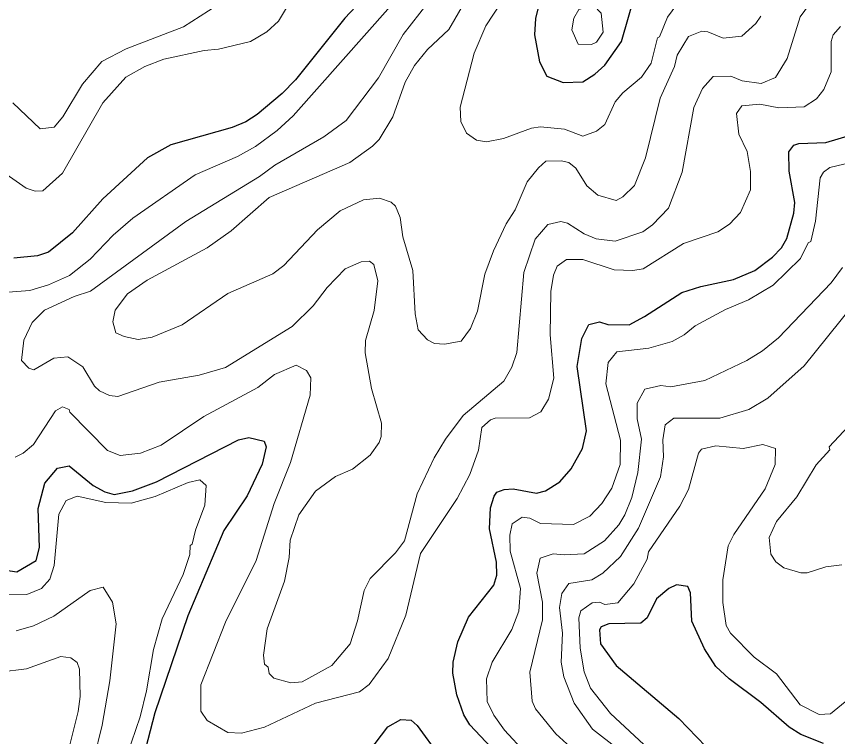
# Model space of a CAD drawing. Extents: x 673.3 to 698.5, y 6984.3 to 7012.3.
# Drawn here: x 680.675 to 681.82, y 6996.766 to 6997.77 of the extents above; entities that cross this region are included whole.
import ezdxf

# ---------------------------------------------------------------- set-up
doc = ezdxf.new("R2010")
doc.units = 0
doc.header["$LTSCALE"] = 0.032
doc.layers.add('1', color=7, linetype='Continuous', lineweight=25)
doc.layers.add('2', color=7, linetype='Continuous', lineweight=13)

msp = doc.modelspace()

# ---------------------------------------------------------------- linework, layer by layer
at = {"layer": '1'}
for points in [[(681.2022, 6997.8416), (681.1326, 6997.7679), (681.0638, 6997.6819), (681.0455, 6997.6628), (681.0107, 6997.6333), (680.9947, 6997.6231), (680.9758, 6997.6153), (680.8904, 6997.5913), (680.8575, 6997.5732), (680.7952, 6997.5159), (680.7531, 6997.4682), (680.7197, 6997.4417), (680.7042, 6997.4363), (680.6712, 6997.4331)], [(681.4058, 6997.7978), (681.3987, 6997.7675), (681.3972, 6997.7443), (681.4041, 6997.707), (681.4143, 6997.6871), (681.4371, 6997.678), (681.4647, 6997.679), (681.4815, 6997.6897), (681.4952, 6997.7021), (681.5185, 6997.735), (681.5388, 6997.8068)], [(681.3733, 6996.7116), (681.3071, 6996.7825), (681.2989, 6996.7965), (681.289, 6996.824), (681.2833, 6996.8543), (681.2839, 6996.8699), (681.2901, 6996.8983), (681.3053, 6996.9324), (681.3405, 6996.9771), (681.3447, 6996.9912), (681.3442, 6997.009), (681.3345, 6997.0556), (681.336, 6997.0849), (681.341, 6997.1014), (681.3449, 6997.1067), (681.3548, 6997.1105), (681.3673, 6997.1113), (681.3998, 6997.1056), (681.4124, 6997.1087), (681.4323, 6997.1212), (681.4483, 6997.1395), (681.4639, 6997.1679), (681.4696, 6997.1925), (681.4567, 6997.2821), (681.4631, 6997.3211), (681.473, 6997.3406), (681.4878, 6997.3441), (681.4993, 6997.3405), (681.529, 6997.3402), (681.5506, 6997.3516), (681.6025, 6997.3854), (681.629, 6997.3938), (681.6745, 6997.4033), (681.7044, 6997.416), (681.7291, 6997.4344), (681.7414, 6997.4475), (681.7488, 6997.4604), (681.7588, 6997.496), (681.7603, 6997.5106), (681.7522, 6997.5546), (681.7517, 6997.5816), (681.7586, 6997.5907), (681.7659, 6997.5932), (681.8032, 6997.5942), (681.8379, 6997.6044)], [(680.6541, 6996.9988), (680.6755, 6996.9957), (680.7025, 6997.0115), (680.7073, 6997.0298), (680.705, 6997.0839), (680.7147, 6997.1194), (680.7324, 6997.1404), (680.7483, 6997.1436), (680.7818, 6997.1162), (680.798, 6997.1073), (680.8113, 6997.1034), (680.8368, 6997.1085), (680.87, 6997.1213), (680.9843, 6997.1797), (680.9989, 6997.1829), (681.0201, 6997.1777), (681.0232, 6997.1702), (681.0177, 6997.1458), (680.9964, 6997.1016), (680.9642, 6997.0533), (680.9137, 6996.9344), (680.8681, 6996.7993)], [(681.8002, 6996.7563), (681.7683, 6996.7689), (681.7521, 6996.7791), (681.7129, 6996.8135), (681.6685, 6996.8464), (681.6501, 6996.8639), (681.634, 6996.8884), (681.6164, 6996.9269), (681.6145, 6996.9663), (681.6111, 6996.9752), (681.5951, 6996.9776), (681.5846, 6996.9723), (681.5674, 6996.9582), (681.5544, 6996.9316), (681.5453, 6996.924), (681.5009, 6996.9232), (681.49, 6996.9191), (681.4876, 6996.915), (681.4892, 6996.8954), (681.5109, 6996.8649), (681.5986, 6996.791), (681.636, 6996.7523)], [(680.8681, 6996.7993), (680.8483, 6996.7239)], [(681.1501, 6996.7234), (681.1926, 6996.7796), (681.2109, 6996.7896), (681.2253, 6996.7887), (681.2334, 6996.7815), (681.2647, 6996.7388)]]:
    msp.add_lwpolyline(points, dxfattribs=at)
at = {"layer": '2'}
for points in [[(680.6125, 6997.5839), (680.6884, 6997.5308), (680.7008, 6997.5267), (680.7117, 6997.5271), (680.7393, 6997.5518), (680.7955, 6997.6495), (680.8273, 6997.6856), (680.8537, 6997.7004), (680.8803, 6997.7107), (680.9368, 6997.7228), (680.9565, 6997.7245), (681.0011, 6997.7354), (681.0239, 6997.7488), (681.0402, 6997.7635), (681.0647, 6997.8049)], [(681.2606, 6997.8049), (681.2143, 6997.7452), (681.1796, 6997.6847), (681.1347, 6997.625), (681.1034, 6997.6025), (681.0352, 6997.5628), (681.014, 6997.5469), (680.911, 6997.4841), (680.778, 6997.3872), (680.7555, 6997.3796), (680.7141, 6997.3605), (680.6968, 6997.3434), (680.6851, 6997.3189), (680.6818, 6997.2904), (680.6922, 6997.2795), (680.699, 6997.2776), (680.7272, 6997.2938), (680.7465, 6997.2953), (680.7674, 6997.2816), (680.7839, 6997.2547), (680.7906, 6997.2481), (680.8048, 6997.2416), (680.8164, 6997.24), (680.8738, 6997.2604), (680.9296, 6997.2698), (680.9665, 6997.2808), (681.0593, 6997.3378), (681.0888, 6997.3666), (681.108, 6997.3922), (681.1333, 6997.4182), (681.1555, 6997.4281), (681.1671, 6997.4288), (681.1731, 6997.4245), (681.1788, 6997.4015), (681.1738, 6997.36), (681.1618, 6997.3184), (681.161, 6997.3009), (681.1698, 6997.2514), (681.1837, 6997.2028), (681.1836, 6997.1845), (681.1808, 6997.1762), (681.1682, 6997.1585), (681.1436, 6997.1388), (681.1197, 6997.1285), (681.0921, 6997.1082), (681.0688, 6997.0752), (681.0567, 6997.0399), (681.0551, 6997.0155), (681.0486, 6996.9829), (681.0243, 6996.9164), (681.0192, 6996.8796), (681.0209, 6996.867), (681.0258, 6996.8626), (681.0275, 6996.854), (681.0339, 6996.8476), (681.0573, 6996.841), (681.0735, 6996.8425), (681.1145, 6996.8652), (681.1403, 6996.8955), (681.1503, 6996.9273), (681.1595, 6996.9699), (681.1679, 6996.9864), (681.2034, 6997.022), (681.216, 6997.0391), (681.2334, 6997.1046), (681.2575, 6997.1548), (681.2731, 6997.1806), (681.2977, 6997.2139), (681.3543, 6997.2616), (681.3656, 6997.2813), (681.3726, 6997.3016), (681.3822, 6997.4133), (681.398, 6997.4598), (681.4159, 6997.4802), (681.4337, 6997.4842)], [(681.1963, 6997.7843), (681.0607, 6997.6317), (681.0383, 6997.611), (681.0084, 6997.5889), (680.9832, 6997.5749), (680.924, 6997.5494), (680.8374, 6997.489), (680.8097, 6997.4653), (680.7775, 6997.4315), (680.7489, 6997.4091), (680.7197, 6997.3959), (680.6938, 6997.3878), (680.5964, 6997.3808)], [(680.9541, 6997.7853), (680.908, 6997.7556), (680.8277, 6997.7252), (680.7939, 6997.7075), (680.7669, 6997.6757), (680.7395, 6997.6304), (680.7277, 6997.6156), (680.7078, 6997.6133), (680.6697, 6997.6499)], [(681.2998, 6997.7898), (681.2778, 6997.7519), (681.2482, 6997.7239), (681.2299, 6997.7017), (681.2169, 6997.6784), (681.1998, 6997.6304), (681.1808, 6997.5988), (681.1715, 6997.5893), (681.1399, 6997.5667), (681.0273, 6997.5175), (680.9743, 6997.4714), (680.941, 6997.4476), (680.8571, 6997.4025), (680.8298, 6997.3834), (680.8124, 6997.3605), (680.8091, 6997.3442), (680.8133, 6997.3288), (680.825, 6997.3237), (680.8447, 6997.3199), (680.864, 6997.3231), (680.9058, 6997.34), (680.9698, 6997.3839), (681.0324, 6997.4111), (681.0475, 6997.4231), (681.0945, 6997.4724), (681.1264, 6997.4992), (681.1588, 6997.5145), (681.1809, 6997.5169), (681.1974, 6997.5114), (681.2033, 6997.5054), (681.21, 6997.49), (681.2134, 6997.463), (681.2277, 6997.4159), (681.231, 6997.3554), (681.2352, 6997.3334), (681.2478, 6997.3193), (681.2576, 6997.3141), (681.2719, 6997.3133), (681.2951, 6997.3173), (681.3078, 6997.3349), (681.3177, 6997.3593), (681.3278, 6997.411), (681.3399, 6997.4433), (681.3579, 6997.4808), (681.3701, 6997.5004), (681.3872, 6997.5394), (681.4028, 6997.5593), (681.4131, 6997.5682), (681.4343, 6997.5689), (681.4452, 6997.5664), (681.4548, 6997.5584), (681.4703, 6997.5342), (681.4857, 6997.5211), (681.5111, 6997.5137), (681.5204, 6997.5185), (681.5368, 6997.5343), (681.552, 6997.5728), (681.5725, 6997.6562), (681.5923, 6997.7004), (681.5959, 6997.7164), (681.6119, 6997.7422), (681.6304, 6997.7497), (681.639, 6997.7489), (681.6601, 6997.7401), (681.6863, 6997.7427), (681.7058, 6997.7604), (681.7127, 6997.7704)], [(681.3506, 6997.7894), (681.3295, 6997.757), (681.3132, 6997.7188), (681.2936, 6997.6437), (681.2946, 6997.6238), (681.3026, 6997.6072), (681.3165, 6997.5975), (681.3303, 6997.5951), (681.3542, 6997.6), (681.393, 6997.6145), (681.4056, 6997.6162), (681.4389, 6997.6128), (681.4645, 6997.6032), (681.4838, 6997.6104), (681.4953, 6997.6194), (681.5098, 6997.6509), (681.5202, 6997.6636), (681.5463, 6997.6857), (681.5599, 6997.705), (681.5687, 6997.7403), (681.5714, 6997.7419), (681.5826, 6997.7691), (681.5956, 6997.7869)], [(681.4337, 6997.4842), (681.4434, 6997.4819), (681.4666, 6997.467), (681.4833, 6997.4602), (681.5097, 6997.4566), (681.5481, 6997.4698), (681.5615, 6997.4796), (681.5838, 6997.503), (681.6032, 6997.553), (681.6192, 6997.643), (681.6315, 6997.6697), (681.6462, 6997.6862), (681.671, 6997.6871), (681.6865, 6997.6802), (681.7131, 6997.6765), (681.733, 6997.6852), (681.7493, 6997.7116), (681.7678, 6997.7696), (681.7807, 6997.7872)], [(681.057, 6997.1481), (681.0342, 6997.091), (681.0093, 6997.0117), (680.9662, 6996.9254), (680.9322, 6996.8381), (680.9319, 6996.8015), (680.9409, 6996.7883), (680.9696, 6996.7719), (680.9885, 6996.7709), (681.0206, 6996.7792), (681.0917, 6996.8124), (681.153, 6996.8284), (681.1668, 6996.8386), (681.1934, 6996.8749), (681.2178, 6996.9352), (681.2381, 6997.0211), (681.2895, 6997.0981), (681.3071, 6997.1316), (681.319, 6997.1653), (681.324, 6997.1968), (681.336, 6997.2076), (681.3423, 6997.2098), (681.3901, 6997.2105), (681.4058, 6997.2189), (681.4165, 6997.2365), (681.424, 6997.266), (681.4191, 6997.3263), (681.42, 6997.3868), (681.4239, 6997.4093), (681.4287, 6997.422), (681.4419, 6997.4312), (681.4647, 6997.4313), (681.5081, 6997.4167), (681.5341, 6997.4159), (681.5485, 6997.4181), (681.6051, 6997.4535), (681.6527, 6997.47), (681.6691, 6997.4804), (681.6842, 6997.4966), (681.6984, 6997.5286), (681.6985, 6997.5541), (681.6935, 6997.5817), (681.6822, 6997.6062), (681.679, 6997.635), (681.6864, 6997.6455), (681.7112, 6997.6479), (681.7377, 6997.6429), (681.7732, 6997.644), (681.7902, 6997.6551), (681.8008, 6997.6681), (681.8108, 6997.6929), (681.8109, 6997.7354), (681.8136, 6997.7446), (681.8239, 6997.7562)], [(681.846, 6997.5683), (681.809, 6997.5594), (681.7999, 6997.553), (681.7953, 6997.5451), (681.7889, 6997.4849), (681.7825, 6997.4565), (681.7788, 6997.4545), (681.768, 6997.4327), (681.73, 6997.3954), (681.6955, 6997.3748), (681.6637, 6997.3614), (681.6214, 6997.3387), (681.6057, 6997.326), (681.5891, 6997.3168), (681.5565, 6997.3076), (681.512, 6997.3026), (681.4998, 6997.2878), (681.4965, 6997.2578), (681.5169, 6997.1791), (681.5168, 6997.1455), (681.5051, 6997.1124), (681.4913, 6997.091), (681.4742, 6997.0734), (681.4518, 6997.0617), (681.4057, 6997.0633), (681.3906, 6997.0705), (681.3801, 6997.072), (681.3661, 6997.0628)], [(681.6933, 6997.2903), (681.7153, 6997.3041), (681.7372, 6997.3219), (681.8106, 6997.3988), (681.8265, 6997.4199)], [(681.517, 6997.0171), (681.5422, 6997.0566), (681.5731, 6997.1283), (681.577, 6997.1563), (681.5759, 6997.1797), (681.5795, 6997.2005), (681.5916, 6997.2099), (681.6556, 6997.2099), (681.6958, 6997.222), (681.7223, 6997.2377), (681.7731, 6997.2829), (681.8575, 6997.3877)], [(681.4523, 6996.7468), (681.4268, 6996.7697), (681.3984, 6996.8046), (681.3941, 6996.8156), (681.3906, 6996.8559), (681.4085, 6996.9289), (681.4085, 6996.9536), (681.4004, 6996.9939), (681.4052, 6997.0149), (681.4234, 6997.0208), (681.4386, 6997.0192), (681.4666, 6997.0208), (681.495, 6997.039), (681.5147, 6997.0614), (681.5232, 6997.0752), (681.5329, 6997.0993), (681.5413, 6997.1344), (681.5462, 6997.1809), (681.5404, 6997.2093), (681.5402, 6997.2308), (681.5511, 6997.2504), (681.5732, 6997.2554), (681.5874, 6997.2539), (681.6346, 6997.2624), (681.6933, 6997.2903)], [(680.6732, 6997.1557), (680.6842, 6997.1613), (680.6985, 6997.1734), (680.7293, 6997.2203), (680.739, 6997.2259), (680.7486, 6997.222), (680.7494, 6997.2182), (680.8018, 6997.1651), (680.8197, 6997.1578), (680.8477, 6997.161), (680.8765, 6997.1722), (680.9362, 6997.2122), (681.0117, 6997.2528), (681.0348, 6997.2709), (681.0648, 6997.2839), (681.0795, 6997.2764), (681.0853, 6997.2662), (681.0844, 6997.2422), (681.057, 6997.1481)], [(681.8413, 6997.2059), (681.8081, 6997.17), (681.809, 6997.1659), (681.79, 6997.1449), (681.7629, 6997.1002), (681.7344, 6997.066), (681.7246, 6997.0436), (681.7269, 6997.0202), (681.7335, 6997.0098), (681.745, 6997.0014), (681.7686, 6996.9942), (681.7774, 6996.9941), (681.8035, 6997.0029), (681.8256, 6997.0053)], [(681.7033, 6996.8768), (681.6704, 6996.9103), (681.6643, 6996.921), (681.66, 6996.9529), (681.66, 6996.9847), (681.6674, 6997.032), (681.6749, 6997.0478), (681.7187, 6997.1113), (681.7326, 6997.1455), (681.7334, 6997.1679), (681.7157, 6997.1732), (681.6881, 6997.1675), (681.6498, 6997.1716), (681.6301, 6997.167), (681.626, 6997.161), (681.6118, 6997.1107), (681.6, 6997.0874), (681.5562, 6997.0236), (681.5542, 6997.0136), (681.5359, 6996.9788), (681.5136, 6996.9527), (681.4951, 6996.95), (681.4878, 6996.9533), (681.4777, 6996.9524), (681.4617, 6996.9413), (681.459, 6996.9315), (681.461, 6996.8893), (681.4664, 6996.8564), (681.4753, 6996.8334), (681.5032, 6996.7983), (681.5765, 6996.7299)], [(680.8173, 6996.7054), (680.8474, 6996.7937), (680.8564, 6996.8298), (680.8659, 6996.8872), (680.878, 6996.9301), (680.9072, 6996.9918), (680.9166, 6997.0201), (680.9173, 6997.0324), (680.9199, 6997.0342), (680.9245, 6997.0537), (680.9378, 6997.0888), (680.9394, 6997.1162), (680.9308, 6997.1241), (680.9142, 6997.1202), (680.8684, 6997.1007), (680.8351, 6997.0916), (680.7996, 6997.0924), (680.7595, 6997.1011), (680.7444, 6997.095), (680.7338, 6997.076), (680.7274, 6997.0045), (680.7214, 6996.9857), (680.7098, 6996.9723), (680.6894, 6996.9639), (680.6562, 6996.9648)], [(681.3661, 6997.0628), (681.363, 6997.0467), (681.3633, 6997.0244), (681.3776, 6996.9726), (681.3752, 6996.9409), (681.3658, 6996.9153), (681.3382, 6996.8697), (681.3304, 6996.8464), (681.331, 6996.815), (681.3404, 6996.7958), (681.3554, 6996.775), (681.3848, 6996.7432)], [(681.5136, 6996.7489), (681.4781, 6996.7763), (681.4527, 6996.8126), (681.4383, 6996.8491), (681.4346, 6996.8699), (681.4361, 6996.91), (681.4321, 6996.946), (681.4355, 6996.9657), (681.4449, 6996.9794), (681.477, 6996.9844), (681.4925, 6996.994), (681.517, 6997.0171)], [(680.6744, 6996.9133), (680.6989, 6996.9206), (680.7269, 6996.9339), (680.7779, 6996.9699), (680.7959, 6996.9743), (680.8089, 6996.9536), (680.8141, 6996.9232), (680.805, 6996.8436), (680.7943, 6996.7817), (680.7828, 6996.7344)], [(680.6507, 6996.8556), (680.6891, 6996.8604), (680.7366, 6996.8775), (680.7509, 6996.8757), (680.7594, 6996.8691), (680.7628, 6996.8602), (680.7636, 6996.8221), (680.7611, 6996.8009), (680.7478, 6996.7491), (680.7184, 6996.6791), (680.6726, 6996.6005)], [(681.8303, 6996.8144), (681.8097, 6996.7978), (681.7941, 6996.7969), (681.7678, 6996.8102), (681.7347, 6996.8534), (681.7033, 6996.8768)]]:
    msp.add_lwpolyline(points, dxfattribs=at)
msp.add_lwpolyline([(681.4493, 6997.7517), (681.452, 6997.7679), (681.4591, 6997.7798), (681.48, 6997.7856), (681.49, 6997.7748), (681.4931, 6997.7482), (681.4836, 6997.7345), (681.4768, 6997.7309), (681.4581, 6997.7313)], close=True, dxfattribs=at)

doc.saveas('drawing.dxf')
